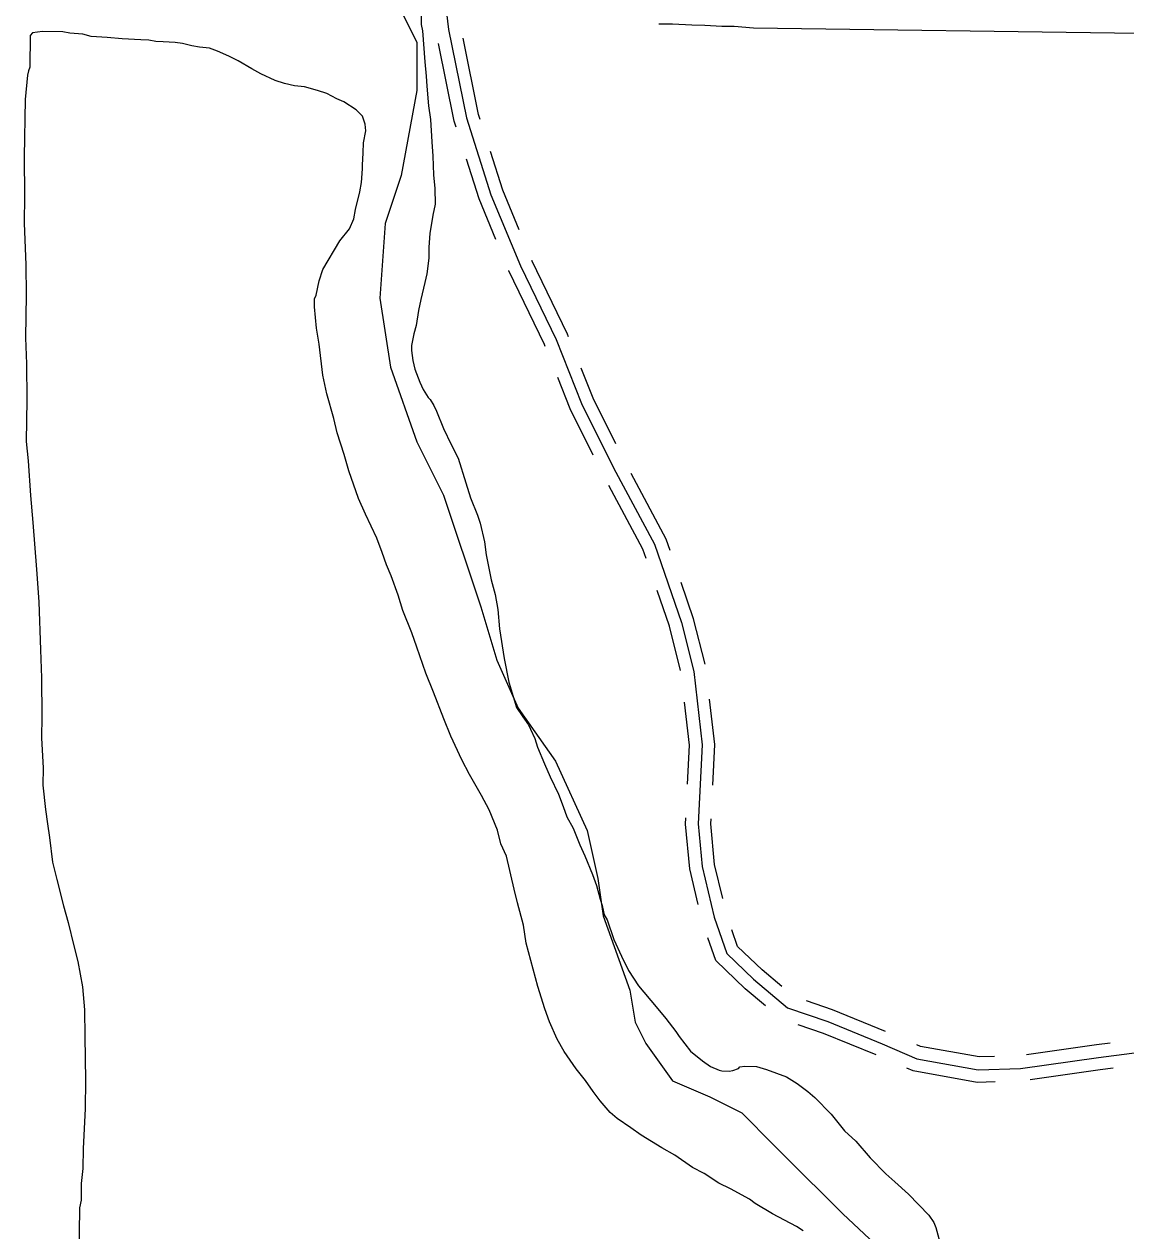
# Model space of a CAD drawing. Extents: x 3161514 to 3199414, y 831166 to 856601.
# Drawn here: x 3172379 to 3173687, y 837673 to 839105 of the extents above; entities that cross this region are included whole.
import ezdxf

# ---------------------------------------------------------------- set-up
doc = ezdxf.new("R2010")
doc.units = 0
for name, color, linetype in [('V-ROAD-CNTR', 7, 'Continuous'), ('V-SITE-VEGE', 7, 'Continuous'), ('V-TOPO-SHOR', 7, 'Continuous')]:
    doc.layers.add(name, color=color, linetype=linetype)

msp = doc.modelspace()

# ---------------------------------------------------------------- linework, layer by layer
at = {"layer": 'V-ROAD-CNTR'}
for points in [[(3172877.9, 839141.9), (3172883.2, 839098.4), (3172904.3, 838993.6), (3172933.4, 838902.4), (3172968.3, 838818.1), (3173010.7, 838730.7), (3173041, 838654.7), (3173078.8, 838578.6), (3173127.4, 838488), (3173159.5, 838395.1), (3173174, 838337), (3173183.9, 838249.7), (3173179.2, 838156), (3173184, 838105.4), (3173198.3, 838045.5), (3173213.1, 838002.3), (3173245.1, 837971.8), (3173285.2, 837938.1), (3173333.3, 837921.7), (3173397.5, 837895.4), (3173438.8, 837877.6), (3173511.6, 837864.5), (3173561.8, 837866), (3173654.2, 837879.1), (3173742.5, 837890.4)], [(3172920.7, 838991.6), (3172918.8, 838997.4), (3172900.6, 839087.9)], [(3172892.1, 838982.5), (3172889.8, 838989.8), (3172871.2, 839081.9)], [(3172939.1, 838849.4), (3172919.3, 838897.3), (3172904.3, 838944.4)], [(3172966.9, 838860.9), (3172947.5, 838907.6), (3172932.9, 838953.5)], [(3173025.6, 838733.7), (3173024.4, 838736.8), (3172982, 838824.3), (3172982.1, 838824)], [(3172997.8, 838722.5), (3172996.9, 838724.7), (3172954.6, 838812), (3172954.5, 838812.4)], [(3173081.6, 838606.8), (3173054.7, 838660.9), (3173040.5, 838696.5)], [(3173054.7, 838593.4), (3173027.3, 838648.6), (3173012.6, 838685.4)], [(3173145.9, 838480.4), (3173141.2, 838494), (3173099.6, 838571.6)], [(3173117.5, 838470.7), (3173113.6, 838482), (3173073.2, 838557.4)], [(3173187.4, 838345.5), (3173173.9, 838399.4), (3173158.9, 838442.6)], [(3173158.3, 838338.2), (3173145.1, 838390.8), (3173130.6, 838432.8)], [(3173166.6, 838203.4), (3173168.8, 838249.3), (3173163, 838300.5)], [(3173196.5, 838201.9), (3173198.9, 838250.2), (3173192.9, 838303.9)], [(3173179.2, 838060.6), (3173169.2, 838102.9), (3173164.2, 838155.6), (3173164.6, 838163.4)], [(3173208.4, 838067.5), (3173198.8, 838107.8), (3173194.3, 838156.3), (3173194.5, 838161.9)], [(3173278.5, 837963.3), (3173255.2, 837983), (3173226.1, 838010.6), (3173219.2, 838030.6)], [(3173259.2, 837940.3), (3173235.1, 837960.6), (3173200.1, 837994), (3173190.9, 838020.8)], [(3173401.7, 837909.8), (3173338.6, 837935.7), (3173307.7, 837946.2)], [(3173390.4, 837882.1), (3173328, 837907.6), (3173298, 837917.8)], [(3173530.7, 837880.1), (3173512.7, 837879.6), (3173443.1, 837892), (3173438.7, 837893.9)], [(3173668.1, 837896), (3173652.1, 837893.9), (3173568.9, 837882.1)], [(3173531.5, 837850.1), (3173510.5, 837849.5), (3173434.4, 837863.1), (3173426.9, 837866.4)], [(3173671.9, 837866.2), (3173656.2, 837864.2), (3173573.1, 837852.4)]]:
    msp.add_lwpolyline(points, dxfattribs=at)
at = {"layer": 'V-SITE-VEGE'}
for p, q in [((3172850.7, 839118.8), (3172850.5, 839104.3)), ((3172850.5, 839104.3), (3172852.1, 839096.6)), ((3173148.8, 839104.5), (3173132.6, 839104.7)), ((3173171.7, 839103.3), (3173148.8, 839104.5)), ((3173187.1, 839103.1), (3173171.7, 839103.3)), ((3173207.5, 839102), (3173187.1, 839103.1)), ((3173222, 839101.8), (3173207.5, 839102)), ((3173245, 839099.8), (3173222, 839101.8)), ((3172386.8, 839091.1), (3172386.3, 839053.6)), ((3172389.4, 839094.5), (3172386.8, 839091.1)), ((3172401.3, 839096), (3172389.4, 839094.5)), ((3172425.2, 839095.7), (3172401.3, 839096)), ((3172433.7, 839093.9), (3172425.2, 839095.7)), ((3172449, 839092.8), (3172433.7, 839093.9)), ((3172459.2, 839090.1), (3172449, 839092.8)), ((3172477.9, 839089), (3172459.2, 839090.1)), ((3172495.8, 839087.1), (3172477.9, 839089)), ((3172517.9, 839085.9), (3172495.8, 839087.1)), ((3172852.1, 839096.6), (3172855, 839060)), ((3173701.6, 839093.5), (3173245, 839099.8)), ((3172527.3, 839085.8), (3172517.9, 839085.9)), ((3172535.8, 839084), (3172527.3, 839085.8)), ((3172544.3, 839083.8), (3172535.8, 839084)), ((3172558.8, 839082.8), (3172544.3, 839083.8)), ((3172567.3, 839081.8), (3172558.8, 839082.8)), ((3172578.3, 839079.1), (3172567.3, 839081.8)), ((3172587.7, 839077.3), (3172578.3, 839079.1)), ((3172599.6, 839076.3), (3172587.7, 839077.3)), ((3172608.9, 839072.7), (3172599.6, 839076.3)), ((3172622.5, 839066.6), (3172608.9, 839072.7)), ((3172633.5, 839061.3), (3172622.5, 839066.6)), ((3172649.5, 839051.7), (3172633.5, 839061.3)), ((3172855, 839060), (3172856.5, 839042.9)), ((3172383.6, 839044.3), (3172380.6, 839015.4)), ((3172384.5, 839049.4), (3172383.6, 839044.3)), ((3172386.3, 839053.6), (3172384.5, 839049.4)), ((3172660.5, 839045.6), (3172649.5, 839051.7)), ((3172677.5, 839037.7), (3172660.5, 839045.6)), ((3172688.5, 839034.1), (3172677.5, 839037.7)), ((3172700.4, 839031.4), (3172688.5, 839034.1)), ((3172712.3, 839030.4), (3172700.4, 839031.4)), ((3172727.6, 839025.9), (3172712.3, 839030.4)), ((3172856.5, 839042.9), (3172857.2, 839031)), ((3172857.2, 839031), (3172859.4, 839007.9)), ((3172380.6, 839015.4), (3172379.7, 838947.2)), ((3172738.6, 839022.4), (3172727.6, 839025.9)), ((3172750.5, 839016.2), (3172738.6, 839022.4)), ((3172758.9, 839012.7), (3172750.5, 839016.2)), ((3172773.3, 839003.2), (3172758.9, 839012.7)), ((3172780.8, 838995.4), (3172773.3, 839003.2)), ((3172859.4, 839007.9), (3172861.7, 838991.7)), ((3172784.1, 838986), (3172780.8, 838995.4)), ((3172861.7, 838991.7), (3172863.1, 838965.3)), ((3172782.1, 838963.8), (3172784.9, 838978.3)), ((3172784.9, 838978.3), (3172784.1, 838986)), ((3172781.9, 838951.9), (3172782.1, 838963.8)), ((3172863.1, 838965.3), (3172864.5, 838948.2)), ((3172379.7, 838947.2), (3172379.9, 838901.2)), ((3172780.9, 838937.4), (3172781.9, 838951.9)), ((3172864.5, 838948.2), (3172865.1, 838926)), ((3172779.8, 838917), (3172780.8, 838933.2)), ((3172780.8, 838933.2), (3172780.9, 838937.4)), ((3172777.9, 838905.9), (3172779.8, 838917)), ((3172865.1, 838926), (3172866.6, 838909.8)), ((3172379.9, 838901.2), (3172379.5, 838868.8)), ((3172772.5, 838884.7), (3172777.9, 838905.9)), ((3172866.6, 838909.8), (3172867.2, 838891.1)), ((3172867.2, 838891.1), (3172864.4, 838878.3)), ((3172765.4, 838861.8), (3172770.6, 838873.7)), ((3172770.6, 838873.7), (3172772.5, 838884.7)), ((3172864.4, 838878.3), (3172860.7, 838856.2)), ((3172379.5, 838868.8), (3172381.3, 838819.4)), ((3172754.1, 838847.5), (3172765.4, 838861.8)), ((3172734, 838813.7), (3172754.1, 838847.5)), ((3172860.7, 838856.2), (3172859.6, 838840.1)), ((3172859.6, 838840.1), (3172859.5, 838827.3)), ((3172381.3, 838819.4), (3172381.7, 838783.6)), ((3172859.5, 838827.3), (3172857.5, 838808.6)), ((3172729.6, 838800.1), (3172734, 838813.7)), ((3172857.5, 838808.6), (3172854.8, 838798.4)), ((3172725.9, 838783.1), (3172729.6, 838800.1)), ((3172854.8, 838798.4), (3172850.3, 838778)), ((3172381.7, 838783.6), (3172381, 838732.5)), ((3172724, 838769.5), (3172724.2, 838778.9)), ((3172724.2, 838778.9), (3172725.9, 838783.1)), ((3172850.3, 838778), (3172847.5, 838765.2)), ((3172726.2, 838743.9), (3172724, 838769.5)), ((3172847.5, 838765.2), (3172844.7, 838747.4)), ((3172729.4, 838725.1), (3172726.2, 838743.9)), ((3172844.7, 838747.4), (3172842, 838737.2)), ((3172381, 838732.5), (3172382.3, 838701.8)), ((3172842, 838737.2), (3172839.3, 838723.6)), ((3172734, 838688.4), (3172729.4, 838725.1)), ((3172839.3, 838723.6), (3172839.2, 838717.6)), ((3172839.2, 838717.6), (3172840.8, 838705.7)), ((3172382.3, 838701.8), (3172382.5, 838659.2)), ((3172840.8, 838705.7), (3172843.2, 838695.4)), ((3172738.8, 838666.2), (3172734, 838688.4)), ((3172843.2, 838695.4), (3172848.9, 838680)), ((3172848.9, 838680), (3172853.1, 838671.4)), ((3172382.5, 838659.2), (3172381.8, 838609.8)), ((3172746.9, 838637.1), (3172738.8, 838666.2)), ((3172853.1, 838671.4), (3172858.9, 838662)), ((3172858.9, 838662), (3172861.4, 838659.4)), ((3172861.4, 838659.4), (3172865.6, 838652.5)), ((3172865.6, 838652.5), (3172868.9, 838645.7)), ((3172868.9, 838645.7), (3172877.1, 838625.1)), ((3172751, 838620), (3172746.9, 838637.1)), ((3172759.1, 838594.3), (3172751, 838620)), ((3172877.1, 838625.1), (3172886.2, 838606.2)), ((3172381.8, 838609.8), (3172384.1, 838586.7)), ((3172886.2, 838606.2), (3172894.5, 838589.9)), ((3172384.1, 838586.7), (3172386.9, 838545.8)), ((3172764.8, 838574.7), (3172759.1, 838594.3)), ((3172894.5, 838589.9), (3172903.5, 838560.8)), ((3172776.3, 838542.1), (3172764.8, 838574.7)), ((3172903.5, 838560.8), (3172909.2, 838542.8)), ((3172386.9, 838545.8), (3172389.9, 838513.4)), ((3172909.2, 838542.8), (3172917.5, 838522.3)), ((3172784.6, 838523.3), (3172776.3, 838542.1)), ((3172797.8, 838495), (3172784.6, 838523.3)), ((3172917.5, 838522.3), (3172920.7, 838512.9)), ((3172389.9, 838513.4), (3172394.2, 838457.9)), ((3172920.7, 838512.9), (3172925.6, 838490.6)), ((3172804.4, 838477.8), (3172797.8, 838495)), ((3172925.6, 838490.6), (3172927.9, 838475.3)), ((3172809.3, 838463.3), (3172804.4, 838477.8)), ((3172927.9, 838475.3), (3172933.5, 838445.4)), ((3172394.2, 838457.9), (3172397.1, 838419.5)), ((3172815.1, 838450.4), (3172809.3, 838463.3)), ((3172823.3, 838427.3), (3172815.1, 838450.4)), ((3172933.5, 838445.4), (3172938.3, 838428.3)), ((3172938.3, 838428.3), (3172941.5, 838410.3)), ((3172397.1, 838419.5), (3172398.9, 838362.4)), ((3172829, 838409.3), (3172823.3, 838427.3)), ((3172839.7, 838382.8), (3172829, 838409.3)), ((3172941.5, 838410.3), (3172943.7, 838387.3)), ((3172943.7, 838387.3), (3172949.2, 838352.3)), ((3172845.4, 838365.6), (3172839.7, 838382.8)), ((3172398.9, 838362.4), (3172400.1, 838329.2)), ((3172856.1, 838334.8), (3172845.4, 838365.6)), ((3172949.2, 838352.3), (3172954.8, 838324.1)), ((3172400.1, 838329.2), (3172400.4, 838284)), ((3172865.2, 838312.5), (3172856.1, 838334.8)), ((3172954.8, 838324.1), (3172963.7, 838294.1)), ((3172877.5, 838280.8), (3172865.2, 838312.5)), ((3172963.7, 838294.1), (3172971.3, 838282.9)), ((3172400.4, 838284), (3172400, 838257.6)), ((3172885.7, 838260.3), (3172877.5, 838280.8)), ((3172971.3, 838282.9), (3172978, 838273.5)), ((3172978, 838273.5), (3172980.4, 838268.3)), ((3172400, 838257.6), (3172402.1, 838222.6)), ((3172899, 838232), (3172885.7, 838260.3)), ((3172980.4, 838268.3), (3172985.4, 838257.2)), ((3172985.4, 838257.2), (3172988.7, 838246.9)), ((3172988.7, 838246.9), (3172996.9, 838227.2)), ((3172908.1, 838214.8), (3172899, 838232)), ((3172402.1, 838222.6), (3172401.8, 838202.2)), ((3172922.3, 838189.9), (3172908.1, 838214.8)), ((3172996.9, 838227.2), (3173003.5, 838211.8)), ((3172401.8, 838202.2), (3172404.8, 838173.2)), ((3173003.5, 838211.8), (3173013.5, 838191.2)), ((3172931.4, 838172.7), (3172922.3, 838189.9)), ((3173013.5, 838191.2), (3173019.2, 838176.6)), ((3172404.8, 838173.2), (3172407.1, 838156.1)), ((3172941.3, 838148.7), (3172931.4, 838172.7)), ((3173019.2, 838176.6), (3173023.3, 838164.6)), ((3173023.3, 838164.6), (3173030.8, 838150.9)), ((3172407.1, 838156.1), (3172409.5, 838139.9)), ((3172945.3, 838132.5), (3172941.3, 838148.7)), ((3173030.8, 838150.9), (3173039, 838131.2)), ((3172409.5, 838139.9), (3172413.3, 838110.8)), ((3172951.9, 838117.9), (3172945.3, 838132.5)), ((3173039, 838131.2), (3173044.8, 838118.3)), ((3172960.8, 838078.6), (3172951.9, 838117.9)), ((3173044.8, 838118.3), (3173053.9, 838096)), ((3172413.3, 838110.8), (3172418.1, 838090.3)), ((3172418.1, 838090.3), (3172426.2, 838058.7)), ((3173053.9, 838096), (3173058.8, 838083.2)), ((3172964.8, 838062.3), (3172960.8, 838078.6)), ((3173058.8, 838083.2), (3173062.9, 838066.9)), ((3172426.2, 838058.7), (3172431.9, 838039)), ((3172972.1, 838035.8), (3172964.8, 838062.3)), ((3173062.9, 838066.9), (3173065.3, 838059.2)), ((3173065.3, 838059.2), (3173067.7, 838048.1)), ((3173067.7, 838048.1), (3173071.1, 838042.1)), ((3173071.1, 838042.1), (3173079.3, 838019)), ((3172431.9, 838039), (3172438.4, 838011.6)), ((3172975.2, 838014.5), (3172972.1, 838035.8)), ((3172983.3, 837983.7), (3172975.2, 838014.5)), ((3173079.3, 838019), (3173088.4, 837999.3)), ((3172438.4, 838011.6), (3172443.2, 837992.8)), ((3173088.4, 837999.3), (3173096.6, 837982.1)), ((3172443.2, 837992.8), (3172448.8, 837962.9)), ((3172989, 837963.2), (3172983.3, 837983.7)), ((3173096.6, 837982.1), (3173108.3, 837964.1)), ((3172448.8, 837962.9), (3172450.9, 837935.6)), ((3172997.2, 837936.6), (3172989, 837963.2)), ((3173108.3, 837964.1), (3173129.3, 837939.1)), ((3172450.9, 837935.6), (3172451.4, 837904.1)), ((3173002.9, 837921.2), (3172997.2, 837936.6)), ((3173129.3, 837939.1), (3173141, 837925.3)), ((3173012, 837900.6), (3173002.9, 837921.2)), ((3173141, 837925.3), (3173152.7, 837909.8)), ((3172451.4, 837904.1), (3172452.4, 837852.1)), ((3173020.3, 837886), (3173012, 837900.6)), ((3173152.7, 837909.8), (3173156.9, 837903.8)), ((3173156.9, 837903.8), (3173170.3, 837886.5)), ((3173034.5, 837865.4), (3173020.3, 837886)), ((3173170.3, 837886.5), (3173184.6, 837875.2)), ((3173184.6, 837875.2), (3173193.9, 837868.3)), ((3173045.4, 837851.6), (3173034.5, 837865.4)), ((3173193.9, 837868.3), (3173204.1, 837863.9)), ((3173204.1, 837863.9), (3173207.5, 837863)), ((3173207.5, 837863), (3173216, 837862.9)), ((3173216, 837862.9), (3173220.3, 837863.7)), ((3173220.3, 837863.7), (3173227.1, 837866.1)), ((3173227.1, 837866.1), (3173228.8, 837867.8)), ((3173228.8, 837867.8), (3173234.8, 837868.6)), ((3173234.8, 837868.6), (3173248.5, 837868.4)), ((3173248.5, 837868.4), (3173260.3, 837864.8)), ((3173260.3, 837864.8), (3173284.1, 837856)), ((3173284.1, 837856), (3173296.7, 837848.1)), ((3172452.4, 837852.1), (3172451.9, 837818)), ((3173054.6, 837838.7), (3173045.4, 837851.6)), ((3173296.7, 837848.1), (3173309.4, 837838.6)), ((3173063, 837827.5), (3173054.6, 837838.7)), ((3173074.7, 837813.7), (3173063, 837827.5)), ((3173309.4, 837838.6), (3173317.8, 837831.7)), ((3173317.8, 837831.7), (3173337.1, 837811.8)), ((3172451.9, 837818), (3172449.5, 837771.2)), ((3173083.1, 837806.8), (3173074.7, 837813.7)), ((3173099.2, 837795.5), (3173083.1, 837806.8)), ((3173337.1, 837811.8), (3173353.1, 837792)), ((3173111.8, 837786.8), (3173099.2, 837795.5)), ((3173136.3, 837772), (3173111.8, 837786.8)), ((3173353.1, 837792), (3173366.5, 837779.9)), ((3172449.5, 837771.2), (3172449.2, 837747.3)), ((3173151.6, 837763.2), (3173136.3, 837772)), ((3173366.5, 837779.9), (3173383.3, 837760)), ((3173172.7, 837748.4), (3173151.6, 837763.2)), ((3173383.3, 837760), (3173401.8, 837741)), ((3172449.2, 837747.3), (3172447.3, 837729.5)), ((3173186.2, 837741.4), (3173172.7, 837748.4)), ((3173203.9, 837730.1), (3173186.2, 837741.4)), ((3172447.3, 837729.5), (3172447, 837709.9)), ((3173217.5, 837723.1), (3173203.9, 837730.1)), ((3173401.8, 837741), (3173412.7, 837731.5)), ((3173412.7, 837731.5), (3173428.7, 837716.8)), ((3173240.3, 837710.9), (3173217.5, 837723.1)), ((3173428.7, 837716.8), (3173453.1, 837691.8)), ((3172445.1, 837700.5), (3172444.3, 837637.5)), ((3172447, 837709.9), (3172445.1, 837700.5)), ((3173247.1, 837705.7), (3173240.3, 837710.9)), ((3173267.3, 837693.5), (3173247.1, 837705.7)), ((3173296.1, 837678.6), (3173267.3, 837693.5)), ((3173453.1, 837691.8), (3173458.9, 837683.2)), ((3173303.7, 837673.4), (3173296.1, 837678.6)), ((3173458.9, 837683.2), (3173461.4, 837677.2)), ((3173461.4, 837677.2), (3173467.1, 837655.8))]:
    msp.add_line(p, q, dxfattribs=at)
at = {"layer": 'V-TOPO-SHOR'}
msp.add_lwpolyline([(3172820.4, 839133.5), (3172845.6, 839082.9), (3172845.6, 839045), (3172845.6, 839026.1), (3172826.7, 838925), (3172807.7, 838868.2), (3172801.4, 838779.8), (3172814.1, 838697.7), (3172845.6, 838609.3), (3172877.2, 838546.1), (3172921.4, 838413.5), (3172940.4, 838350.3), (3172965.6, 838293.5), (3173009.9, 838230.3), (3173047.7, 838148.2), (3173060.4, 838091.4), (3173066.7, 838047.1), (3173098.3, 837958.7), (3173104.6, 837920.8), (3173117.2, 837895.6), (3173148.8, 837851.4), (3173193, 837832.4), (3173230.9, 837813.5), (3173268.8, 837775.6), (3173281.4, 837762.9), (3173350.9, 837693.5), (3173445.6, 837605)], dxfattribs=at)

doc.saveas('drawing.dxf')
